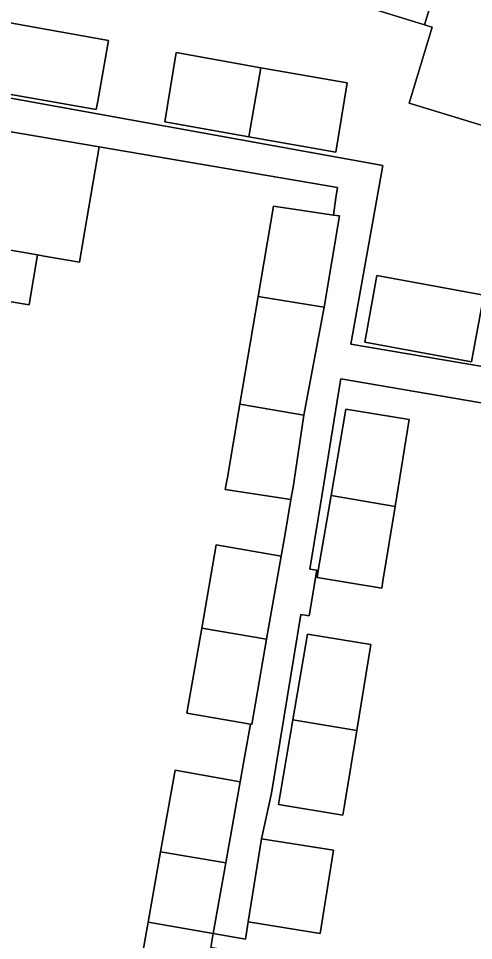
# Model space of a CAD drawing. Extents: x 159817 to 160765, y 380688 to 381638.
# Drawn here: x 160093.49 to 160112.52, y 381015.09 to 381053.63 of the extents above; entities that cross this region are included whole.
import ezdxf

# ---------------------------------------------------------------- set-up
doc = ezdxf.new("R2010")
doc.units = 0
for name, color, linetype in [('IMGEO_Erf', 7, 'Continuous'), ('IMGEO_Pand', 7, 'Continuous'), ('IMGEO_Voetpad_open', 7, 'Continuous')]:
    doc.layers.add(name, color=color, linetype=linetype)

msp = doc.modelspace()

# ---------------------------------------------------------------- linework, layer by layer
at = {"layer": 'IMGEO_Erf'}
for points in [[(160115.361, 381048.398), (160109.818, 381050.091), (160110.788, 381053.267), (160110.466, 381053.365), (160107.708, 381054.207), (160104.956, 381055.047), (160106.311, 381059.484), (160100.802, 381061.166), (160095.297, 381062.848), (160090.25, 381064.389), (160088.389, 381058.292), (160084.839, 381058.926), (160084.153, 381054.951), (160088.113, 381054.245), (160087.607, 381051.297), (160108.727, 381047.486), (160107.38, 381040.022), (160124.468, 381037.113)], [(160098.547, 381013.826), (160098.909, 381015.866), (160099.43, 381018.798), (160100.036, 381022.211), (160102.756, 381021.728), (160102.951, 381022.823), (160103.184, 381024.136), (160100.526, 381024.588), (160101.157, 381028.14), (160101.753, 381031.636), (160104.469, 381031.153), (160104.65, 381032.17), (160104.882, 381033.53), (160102.136, 381033.938), (160102.223, 381034.444), (160102.745, 381037.51), (160103.511, 381042.003), (160104.156, 381045.786), (160106.655, 381045.415), (160106.761, 381046.129), (160106.825, 381046.564), (160096.862, 381048.262), (160096.268, 381044.772), (160096.043, 381043.448), (160094.567, 381043.699), (160094.289, 381043.746), (160094.064, 381042.423), (160093.933, 381041.655), (160091.748, 381042.027)], [(160121.63, 381036.057), (160106.966, 381038.562), (160106.889, 381038.086), (160106.183, 381033.75), (160105.672, 381030.611), (160105.957, 381030.565), (160105.647, 381028.664), (160105.288, 381028.722), (160104.582, 381024.386), (160104.071, 381021.247), (160103.649, 381019.347), (160106.664, 381018.865), (160106.108, 381015.388), (160103.093, 381015.871), (160102.977, 381015.145), (160101.629, 381015.384), (160101.525, 381014.799)]]:
    msp.add_lwpolyline(points, dxfattribs=at)
for points in [[(160096.801, 381050.176), (160096.737, 381049.818), (160092.131, 381050.637), (160092.195, 381050.995), (160092.646, 381053.526), (160097.252, 381052.707)], [(160103.616, 381051.564), (160107.23, 381050.933), (160106.88, 381048.807), (160106.753, 381048.037), (160103.119, 381048.683), (160099.605, 381049.308), (160099.718, 381049.989), (160100.084, 381052.203)], [(160112.942, 381042.069), (160112.515, 381039.745), (160112.43, 381039.281), (160107.964, 381040.102), (160108.049, 381040.566), (160108.477, 381042.89)], [(160108.725, 381030.115), (160108.678, 381029.824), (160105.973, 381030.264), (160106.022, 381030.554), (160106.556, 381033.686), (160107.171, 381037.295), (160109.824, 381036.863), (160109.232, 381033.229)], [(160107.124, 381020.751), (160107.056, 381020.333), (160104.355, 381020.772), (160104.426, 381021.189), (160104.96, 381024.321), (160105.569, 381027.897), (160108.217, 381027.466), (160107.631, 381023.865)]]:
    msp.add_lwpolyline(points, close=True, dxfattribs=at)
at = {"layer": 'IMGEO_Pand'}
for points in [[(160108.511, 381066.692), (160106.311, 381059.484), (160104.956, 381055.047), (160107.708, 381054.207), (160110.466, 381053.365), (160111.82, 381057.802), (160114.02, 381065.01)], [(160119.528, 381063.328), (160114.02, 381065.01), (160111.82, 381057.802), (160110.466, 381053.365), (160110.788, 381053.267), (160109.818, 381050.091), (160115.361, 381048.398), (160115.779, 381050.346), (160116.29, 381052.725), (160116.477, 381053.337), (160117.327, 381056.12)], [(160097.252, 381052.707), (160092.646, 381053.526), (160092.195, 381050.995), (160092.131, 381050.637), (160096.737, 381049.818), (160096.801, 381050.176)], [(160103.616, 381051.564), (160100.084, 381052.203), (160099.718, 381049.989), (160099.605, 381049.308), (160103.119, 381048.683), (160103.244, 381049.407)], [(160107.23, 381050.933), (160103.616, 381051.564), (160103.244, 381049.407), (160103.119, 381048.683), (160106.753, 381048.037), (160106.88, 381048.807)], [(160096.862, 381048.262), (160084.885, 381050.303), (160084.052, 381045.489), (160093.648, 381043.855), (160094.289, 381043.746), (160094.567, 381043.699), (160096.043, 381043.448), (160096.268, 381044.772)], [(160106.655, 381045.415), (160104.156, 381045.786), (160103.511, 381042.003), (160106.089, 381041.592), (160106.263, 381041.564), (160106.913, 381045.377)], [(160094.289, 381043.746), (160093.648, 381043.855), (160084.052, 381045.489), (160083.231, 381040.751), (160091.296, 381039.378), (160091.748, 381042.027), (160093.933, 381041.655), (160094.064, 381042.423)], [(160112.942, 381042.069), (160108.477, 381042.89), (160108.049, 381040.566), (160107.964, 381040.102), (160112.43, 381039.281), (160112.515, 381039.745)], [(160106.263, 381041.564), (160106.089, 381041.592), (160103.511, 381042.003), (160102.745, 381037.51), (160105.416, 381037.055)], [(160105.416, 381037.055), (160102.745, 381037.51), (160102.223, 381034.444), (160102.136, 381033.938), (160104.882, 381033.53), (160104.969, 381034.037)], [(160109.824, 381036.863), (160107.171, 381037.295), (160106.556, 381033.686), (160109.232, 381033.229)], [(160109.232, 381033.229), (160106.556, 381033.686), (160106.022, 381030.554), (160105.973, 381030.264), (160108.678, 381029.824), (160108.725, 381030.115)], [(160104.469, 381031.153), (160101.753, 381031.636), (160101.157, 381028.14), (160103.853, 381027.681)], [(160103.853, 381027.681), (160101.157, 381028.14), (160100.526, 381024.588), (160103.184, 381024.136), (160103.247, 381024.125)], [(160108.217, 381027.466), (160105.569, 381027.897), (160104.96, 381024.321), (160107.631, 381023.865)], [(160107.631, 381023.865), (160104.96, 381024.321), (160104.426, 381021.189), (160104.355, 381020.772), (160107.056, 381020.333), (160107.124, 381020.751)], [(160102.756, 381021.728), (160100.036, 381022.211), (160099.43, 381018.798), (160102.153, 381018.334)], [(160106.108, 381015.388), (160106.664, 381018.865), (160103.649, 381019.347), (160103.093, 381015.871)], [(160102.153, 381018.334), (160099.43, 381018.798), (160098.909, 381015.866), (160101.629, 381015.384)], [(160103.071, 381014.534), (160101.525, 381014.799), (160101.629, 381015.384), (160098.909, 381015.866), (160098.547, 381013.826), (160102.582, 381013.11), (160102.821, 381013.068)]]:
    msp.add_lwpolyline(points, close=True, dxfattribs=at)
at = {"layer": 'IMGEO_Voetpad_open'}
for points in [[(160124.468, 381037.113), (160107.38, 381040.022), (160108.727, 381047.486), (160087.607, 381051.297)], [(160084.885, 381050.303), (160096.862, 381048.262), (160106.825, 381046.564), (160106.761, 381046.129), (160106.655, 381045.415), (160106.913, 381045.377), (160106.263, 381041.564), (160105.416, 381037.055), (160104.969, 381034.037), (160104.882, 381033.53), (160104.65, 381032.17), (160104.469, 381031.153), (160103.853, 381027.681), (160103.247, 381024.125), (160103.184, 381024.136), (160102.951, 381022.823), (160102.756, 381021.728), (160102.153, 381018.334), (160101.629, 381015.384), (160102.977, 381015.145), (160103.093, 381015.871), (160103.649, 381019.347), (160104.071, 381021.247), (160104.582, 381024.386), (160105.288, 381028.722), (160105.647, 381028.664), (160105.957, 381030.565), (160105.672, 381030.611), (160106.183, 381033.75), (160106.889, 381038.086), (160106.966, 381038.562), (160121.63, 381036.057)]]:
    msp.add_lwpolyline(points, dxfattribs=at)

doc.saveas('drawing.dxf')
